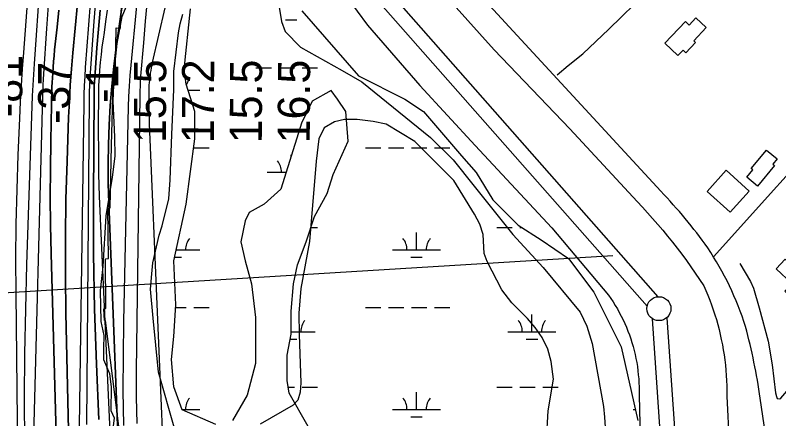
# Model space of a CAD drawing. Extents: x 3535183 to 3573198, y 534952 to 560562.
# Drawn here: x 3553490 to 3555082, y 550912 to 551754 of the extents above; entities that cross this region are included whole.
import ezdxf

# ---------------------------------------------------------------- set-up
doc = ezdxf.new("R2010")
doc.units = 0
for name, color, linetype in [('V-BLDG-OTLN', 7, 'Continuous'), ('V-GRID-MAJR', 7, 'Continuous'), ('V-LEVE-TOET', 7, 'Continuous'), ('V-RIVR-EDGE', 7, 'Continuous'), ('V-RIVR-RANG', 7, 'Continuous'), ('V-ROAD-CNTR', 7, 'Continuous'), ('V-RRAP-RVMT', 7, 'Continuous'), ('V-SITE-VEGE', 7, 'Continuous'), ('V-SURV-LINE', 7, 'Continuous'), ('V-TOPO-DPTH', 7, 'Continuous'), ('V-TOPO-MAJR', 7, 'Continuous'), ('V-TOPO-MINR', 7, 'Continuous'), ('V-TOPO-SHOR', 7, 'Continuous'), ('V-TOPO-WATR', 7, 'Continuous'), ('V-WETL-SWMP', 7, 'Continuous')]:
    doc.layers.add(name, color=color, linetype=linetype)

msp = doc.modelspace()

# ---------------------------------------------------------------- linework, layer by layer
at = {"layer": 'V-BLDG-OTLN'}
for points in [[(3554844.5, 551695.2), (3554887, 551740.5), (3554895, 551733), (3554909, 551747.9), (3554930.2, 551728.1), (3554904.4, 551700.6), (3554908.3, 551696.9), (3554888.1, 551675.4), (3554882.1, 551681.1), (3554871.6, 551669.9)], [(3555072.8, 551440.5), (3555037.4, 551397.6), (3555015.3, 551415.9), (3555027.9, 551431.1), (3555024.5, 551433.9), (3555056.2, 551472.3), (3555078.3, 551454.1), (3555069.4, 551443.3)], [(3554971.9, 551430.3), (3555020.2, 551387.1), (3554980.6, 551342.8), (3554932.3, 551386)], [(3555109.3, 551194.2), (3555076.5, 551225), (3555095.2, 551244.9), (3555127.3, 551214.8), (3555135, 551222.9), (3555162.1, 551197.4), (3555120.8, 551153.4), (3555094.3, 551178.2)]]:
    msp.add_lwpolyline(points, close=True, dxfattribs=at)
at = {"layer": 'V-GRID-MAJR'}
msp.add_spline([(3555204.2, 540472.4), (3555158.4, 546529.8), (3555112.5, 552590.7), (3555066.7, 558651.5), (3555066.7, 558655)], degree=3, dxfattribs=at)
at = {"layer": 'V-LEVE-TOET'}
for points in [[(3554137.9, 551850.6), (3554224.4, 551732.7), (3554333.6, 551607), (3554448.9, 551482.1), (3554608.7, 551310.2), (3554726.8, 551170.1), (3554731.7, 551163.1), (3554736.4, 551156), (3554740.9, 551148.7), (3554745.2, 551141.4), (3554749.3, 551133.9), (3554753.3, 551126.4), (3554757.1, 551118.7), (3554760.7, 551111), (3554764, 551103.1), (3554767.2, 551095.2), (3554770.2, 551087.2), (3554773, 551079.1), (3554775.6, 551071), (3554778, 551062.8), (3554780.2, 551054.6), (3554782.2, 551046.3), (3554783.9, 551037.9), (3554785.5, 551029.5), (3554786.9, 551021.1), (3554788, 551012.6), (3554788.9, 551004.1), (3554789.7, 550995.6), (3554790.2, 550987.1), (3554790.5, 550978.6), (3554790.6, 550970), (3554790.4, 550961.5), (3554796.1, 550721.7)], [(3554348, 551838.9), (3554488.4, 551681.2), (3554646.3, 551516.6), (3554786.3, 551365.2), (3554797.3, 551353.5), (3554808.1, 551341.7), (3554818.8, 551329.8), (3554829.3, 551317.7), (3554839.7, 551305.5), (3554849.9, 551293.1), (3554860, 551280.6), (3554869.8, 551268), (3554879.5, 551255.2), (3554889.1, 551242.4), (3554898.5, 551229.3), (3554907.6, 551216.2), (3554916.7, 551203), (3554925.5, 551189.6), (3554929.8, 551179.7), (3554933.9, 551169.8), (3554937.9, 551159.8), (3554941.6, 551149.7), (3554945.1, 551139.5), (3554948.4, 551129.3), (3554951.6, 551119), (3554954.5, 551108.7), (3554957.2, 551098.3), (3554959.7, 551087.8), (3554962, 551077.3), (3554964.1, 551066.8), (3554966, 551056.2), (3554967.7, 551045.5), (3554969.2, 551034.9), (3554970.4, 551024.2), (3554971.5, 551013.5), (3554972.3, 551002.8), (3554973, 550992.1), (3554973.4, 550981.3), (3554973.6, 550970.6), (3554973.6, 550959.8), (3554983.2, 550761.9)]]:
    msp.add_lwpolyline(points, dxfattribs=at)
at = {"layer": 'V-RIVR-EDGE'}
for points in [[(3553702.2, 551694.4), (3553712.7, 551751.3), (3553724.4, 551779.5)], [(3553690.3, 550865.4), (3553696.6, 550913.8), (3553689.9, 550929.1), (3553690.6, 550978.7), (3553687, 551006.3), (3553674.2, 551035.1), (3553674.3, 551059.6), (3553675.5, 551086), (3553668.9, 551114.8), (3553667.8, 551179.8), (3553673.4, 551230), (3553679.2, 551335.4), (3553692.3, 551416.2), (3553697.9, 551459.7), (3553697.4, 551500.1), (3553693.9, 551574.3), (3553697.1, 551641.7), (3553702.2, 551694.4)]]:
    msp.add_lwpolyline(points, dxfattribs=at)
at = {"layer": 'V-RIVR-RANG'}
msp.add_line((3554735.5, 551252.3), (3552958.8, 551143.1), dxfattribs=at)
at = {"layer": 'V-ROAD-CNTR'}
for points in [[(3554945.8, 551249.9), (3555216.2, 551550.3), (3555443.6, 551794.3), (3555711.4, 552079.7), (3555943.9, 552337), (3556120.1, 552513.7), (3556226.7, 552639), (3556286.3, 552692.1), (3556339.9, 552740.2), (3556408.5, 552783.2), (3556485.5, 552821.1), (3556560.1, 552887.4), (3556635.1, 552956.9), (3556742.9, 553079.7)], [(3554835.7, 551386.8), (3554403.7, 551855.9)], [(3554619.7, 551629.2), (3554643, 551649.1), (3554673, 551673.3), (3554727.5, 551724.4), (3554807.3, 551802.8)], [(3555126.8, 550388.1), (3555043.1, 550955.2)]]:
    msp.add_lwpolyline(points, dxfattribs=at)
for centre, radius, start, end in [((3554097.1, 550673.3), 1026.9, 35.4476, 44.0088), ((3554384.7, 550903.9), 659.2, 17.7057, 33.62), ((3553778.5, 550774.7), 1277.4, 8.1254, 14.9566)]:
    msp.add_arc(centre, radius, start, end, dxfattribs=at)
at = {"layer": 'V-RRAP-RVMT'}
for p, q in [((3553709.5, 551726.8), (3553711.2, 551771.7)), ((3553698.1, 551608.3), (3553700.4, 551727.3)), ((3553700.4, 551727.3), (3553709.5, 551726.8)), ((3553690.7, 551481.9), (3553693.9, 551608.2)), ((3553693.9, 551608.2), (3553698.1, 551608.3)), ((3553687.6, 551351.8), (3553690.7, 551481.9)), ((3553683.2, 551351.5), (3553687.6, 551351.8)), ((3553684.3, 551246.2), (3553683.2, 551351.5)), ((3553678.1, 551245.5), (3553684.3, 551246.2)), ((3553678.5, 551142), (3553678.1, 551245.5)), ((3553674.3, 551141.7), (3553678.5, 551142)), ((3553676.1, 551116.9), (3553674.3, 551141.7)), ((3553677.7, 551117.1), (3553676.1, 551116.9)), ((3553715.8, 550820.1), (3553677.7, 551117.1))]:
    msp.add_line(p, q, dxfattribs=at)
at = {"layer": 'V-SITE-VEGE'}
for points in [[(3554038.2, 551783), (3554045.3, 551740.9), (3554052.7, 551719.9), (3554084.7, 551686.8), (3554171.6, 551638.5), (3554212.2, 551614.8), (3554355.7, 551498.8), (3554403.2, 551452.5), (3554446.9, 551397.2), (3554527.3, 551296.7), (3554590.5, 551227.4), (3554667.7, 551134.7), (3554681.8, 551105.5), (3554692.7, 551069.3), (3554716.6, 550938), (3554718.6, 550915.4), (3554728.4, 550769.7)], [(3553822.6, 550890.1), (3553788.5, 551009.2), (3553777.1, 551122.1), (3553772, 551182.8), (3553774.6, 551214.8), (3553777, 551237.4), (3553790.1, 551295), (3553796.3, 551314.9), (3553810.3, 551370.6), (3553812.6, 551410.7), (3553816.3, 551504.9), (3553820.5, 551599.1), (3553820.4, 551636.1), (3553830.1, 551717.1), (3553834, 551735.4), (3553839.4, 551755.7)], [(3554597.4, 550867.7), (3554601.2, 550929.2), (3554612.1, 550995.1), (3554607.3, 551032), (3554600.3, 551057.3), (3554588.6, 551081.5), (3554574.2, 551102.5), (3554557.8, 551121.5), (3554525.4, 551154.2), (3554504.7, 551181), (3554473.5, 551240.2), (3554467.3, 551256.9), (3554465.3, 551296.6), (3554458.2, 551318.4), (3554447.7, 551339.1), (3554404, 551409.1), (3554322.9, 551490.4), (3554262.9, 551526.5), (3554236.4, 551532.3), (3554202.5, 551536.5), (3554176.1, 551536.1), (3554155.4, 551531.4), (3554134, 551518.9), (3554122.8, 551495.9), (3554117.4, 551449.6), (3554103.2, 551282.2), (3554085.4, 551184), (3554080.8, 551132.6), (3554082, 551088.2), (3554085.6, 550987.4), (3554084.1, 550967.5), (3554079.1, 550951.2), (3554069.4, 550940.6), (3554000.5, 550900.8)]]:
    msp.add_lwpolyline(points, dxfattribs=at)
at = {"layer": 'V-SURV-LINE'}
for points in [[(3554185.9, 551897.9), (3554829.9, 551166.8)], [(3554807.4, 551146.9), (3554163.4, 551878.1)], [(3554854.2, 550600.1), (3554818.3, 551120.9)], [(3554848.2, 551123), (3554884.2, 550602.2)]]:
    msp.add_lwpolyline(points, dxfattribs=at)
msp.add_circle((3554831.9, 551141.9), 25, dxfattribs=at)
at = {"layer": 'V-TOPO-DPTH'}
for points in [[(3553633.9, 551932.8), (3553609.9, 551675.2), (3553607.1, 551641.7), (3553604.6, 551608.1), (3553602.7, 551574.5), (3553601.2, 551540.9), (3553597.8, 551449.7), (3553595.6, 551370.5), (3553594.3, 551291.2), (3553594.4, 551212), (3553595.5, 551132.7), (3553605.1, 550706)], [(3553605.1, 550706), (3553595.5, 551132.7), (3553594.4, 551212), (3553594.3, 551291.2), (3553595.6, 551370.5), (3553597.8, 551449.7), (3553601.2, 551540.9), (3553602.7, 551574.5), (3553604.6, 551608.1), (3553607.1, 551641.7), (3553609.9, 551675.2), (3553633.9, 551932.8)], [(3553722.4, 551842.7), (3553700.6, 551686.8), (3553695.5, 551646.5), (3553691.2, 551606), (3553688, 551565.5), (3553685.6, 551524.9), (3553684.2, 551484.2), (3553683.5, 551443.5), (3553683.9, 551402.8), (3553684.9, 551362.2), (3553710.4, 550702.1)], [(3553722.4, 551842.7), (3553700.6, 551686.8), (3553695.5, 551646.5), (3553691.2, 551606), (3553688, 551565.5), (3553685.6, 551524.9), (3553684.2, 551484.2), (3553683.5, 551443.5), (3553683.9, 551402.8), (3553684.9, 551362.2), (3553710.4, 550702.1)], [(3553744, 550902.2), (3553742.9, 550957.4), (3553742.8, 551012.5), (3553750.1, 551585.4), (3553750.3, 551595.7), (3553750.7, 551606), (3553751.3, 551616.3), (3553752, 551626.7), (3553757.7, 551696.1), (3553761.6, 551741.1), (3553765.9, 551786)], [(3553580.9, 551764.4), (3553577.1, 551728.7), (3553572, 551681.2), (3553570.8, 551669.2), (3553569.7, 551657.1), (3553568.8, 551645.1), (3553567.9, 551633.1), (3553566.7, 551613.6), (3553566.6, 551611.3), (3553566.4, 551606.7), (3553566.3, 551604.4), (3553563.8, 551491.7), (3553563, 551433), (3553562.7, 551374.4), (3553563.4, 551315.7), (3553564.6, 551257.1), (3553579.6, 550729.3)], [(3553580.9, 551764.4), (3553577.1, 551728.7), (3553572, 551681.2), (3553570.8, 551669.2), (3553569.7, 551657.1), (3553568.8, 551645.1), (3553567.9, 551633.1), (3553566.7, 551613.6), (3553566.6, 551611.3), (3553566.4, 551606.7), (3553566.3, 551604.4), (3553563.8, 551491.7), (3553563, 551433), (3553562.7, 551374.4), (3553563.4, 551315.7), (3553564.6, 551257.1), (3553579.6, 550729.3)], [(3553623.7, 550896.7), (3553633.2, 551570), (3553633.6, 551588.6), (3553634.3, 551607.3), (3553635.3, 551625.9), (3553636.5, 551644.5), (3553646.7, 551778.3)], [(3553623.7, 550896.7), (3553633.2, 551570), (3553633.6, 551588.6), (3553634.3, 551607.3), (3553635.3, 551625.9), (3553636.5, 551644.5), (3553646.7, 551778.3)], [(3553667.2, 551764), (3553663.4, 551724.7), (3553660.1, 551685.4), (3553655.6, 551623.2), (3553655.1, 551615), (3553654.7, 551606.7), (3553654.5, 551598.4), (3553654.3, 551590.1), (3553652.9, 551371.1), (3553653.3, 551256), (3553655, 551141), (3553659, 551026), (3553664.3, 550911)], [(3553664.3, 550911), (3553659, 551026), (3553655, 551141), (3553653.3, 551256), (3553652.9, 551371.1), (3553654.3, 551590.1), (3553654.5, 551598.4), (3553654.7, 551606.7), (3553655.1, 551615), (3553655.6, 551623.2), (3553660.1, 551685.4), (3553663.4, 551724.7), (3553667.2, 551764)]]:
    msp.add_lwpolyline(points, dxfattribs=at)
at = {"layer": 'V-TOPO-MAJR'}
msp.add_lwpolyline([(3553527.1, 550824), (3553547.4, 551585.6), (3553547.8, 551597.1), (3553548.3, 551608.6), (3553548.9, 551620), (3553549.5, 551631.5), (3553555.7, 551725.7), (3553559.9, 551784.2)], dxfattribs=at)
at = {"layer": 'V-TOPO-MINR'}
for points in [[(3553496.6, 550709.7), (3553491.6, 551173.7), (3553491.3, 551246), (3553491.9, 551318.3), (3553493.6, 551390.6), (3553496, 551462.9), (3553499.2, 551538.6), (3553500.9, 551573), (3553502.7, 551607.4), (3553504.9, 551641.8), (3553507.4, 551676.2), (3553537.9, 552078), (3553544.2, 552159.7), (3553550.4, 552241.5), (3553556.8, 552323.2), (3553563.1, 552405), (3553573, 552532.4), (3553574.3, 552550.4), (3553575.4, 552568.5), (3553576.2, 552586.6), (3553576.9, 552604.7), (3553582.9, 552818.4), (3553583.6, 552908.2), (3553510.8, 553558.8)], [(3553509.9, 550861.3), (3553509.4, 550954.5), (3553509.9, 551047.7), (3553511.6, 551140.9), (3553514.1, 551234), (3553525.3, 551563.8), (3553526.1, 551585.9), (3553527.2, 551608), (3553528.4, 551630.1), (3553529.9, 551652.2), (3553541.9, 551822.6), (3553549.6, 551929.9), (3553557.6, 552037.1), (3553565.9, 552144.4), (3553574.4, 552251.6), (3553595, 552507.2), (3553597.3, 552537.3), (3553599.3, 552567.4), (3553601.1, 552597.5), (3553602.6, 552627.6), (3553636.1, 553386.5)], [(3553605.1, 550706), (3553595.5, 551132.7), (3553594.4, 551212), (3553594.3, 551291.2), (3553595.6, 551370.5), (3553597.8, 551449.7), (3553601.2, 551540.9), (3553602.7, 551574.5), (3553604.6, 551608.1), (3553607.1, 551641.7), (3553609.9, 551675.2), (3553633.9, 551932.8)], [(3553804.3, 550710), (3553769.9, 551527.4), (3553769.5, 551540.5), (3553769.1, 551553.6), (3553769, 551566.7), (3553769, 551579.8), (3553769.2, 551604.3), (3553769.3, 551606), (3553769.3, 551606.9), (3553769.4, 551607.7), (3553769.9, 551613.6), (3553770.2, 551617.4), (3553770.6, 551621.2), (3553771.1, 551624.9), (3553771.6, 551628.7), (3553772.1, 551632.6), (3553773, 551638.3), (3553774, 551644), (3553775.1, 551649.6), (3553776.3, 551655.3), (3553815.6, 551826.6)], [(3553638.9, 550900.7), (3553644.5, 551580.7), (3553644.8, 551593.9), (3553645.2, 551607), (3553645.8, 551620.1), (3553646.6, 551633.2), (3553653.8, 551731.8), (3553658.9, 551794.2)], [(3553744, 550902.2), (3553742.9, 550957.4), (3553742.8, 551012.5), (3553750.1, 551585.4), (3553750.3, 551595.7), (3553750.7, 551606), (3553751.3, 551616.3), (3553752, 551626.7), (3553757.7, 551696.1), (3553761.6, 551741.1), (3553765.9, 551786)], [(3553579.6, 550729.3), (3553564.6, 551257.1), (3553563.4, 551315.7), (3553562.7, 551374.4), (3553563, 551433), (3553563.8, 551491.7), (3553566.3, 551604.4), (3553566.4, 551606.7), (3553566.6, 551611.3), (3553566.7, 551613.6), (3553567.9, 551633.1), (3553568.8, 551645.1), (3553569.7, 551657.1), (3553570.8, 551669.2), (3553572, 551681.2), (3553577.1, 551728.7), (3553580.9, 551764.4)], [(3553623.7, 550896.7), (3553633.2, 551570), (3553633.6, 551588.6), (3553634.3, 551607.3), (3553635.3, 551625.9), (3553636.5, 551644.5), (3553646.7, 551778.3)], [(3553716.2, 550898.6), (3553715.1, 550971.1), (3553715.3, 551043.6), (3553716.3, 551116), (3553726.3, 551562.4), (3553727, 551584.2), (3553728.1, 551606), (3553729.6, 551627.8), (3553731.5, 551649.6), (3553743.6, 551773.4)], [(3553664.3, 550911), (3553659, 551026), (3553655, 551141), (3553653.3, 551256), (3553652.9, 551371.1), (3553654.3, 551590.1), (3553654.5, 551598.4), (3553654.7, 551606.7), (3553655.1, 551615), (3553655.6, 551623.2), (3553660.1, 551685.4), (3553663.4, 551724.7), (3553667.2, 551764)], [(3553695.1, 550716.6), (3553667.4, 551330.2), (3553665.7, 551376.2), (3553664.4, 551422.3), (3553663.8, 551468.3), (3553663.7, 551514.3), (3553664.1, 551599.6), (3553664.2, 551603), (3553664.3, 551606.4), (3553664.4, 551609.8), (3553664.6, 551613.3), (3553666.5, 551639), (3553667.9, 551655.3), (3553669.4, 551671.5), (3553671.4, 551687.7), (3553673.6, 551703.9), (3553675.6, 551717.7), (3553679, 551740.8), (3553682.4, 551763.9)]]:
    msp.add_lwpolyline(points, dxfattribs=at)
at = {"layer": 'V-TOPO-SHOR'}
msp.add_lwpolyline([(3555000.8, 551236.2), (3555022.7, 551198.8), (3555028.9, 551184.4), (3555041.1, 551143.5), (3555059.9, 551074.1), (3555068.1, 551024.9), (3555075.2, 550966.4), (3555077.2, 550959), (3555078.7, 550954.3), (3555083.8, 550954), (3555086.2, 550955.1), (3555123.5, 550998.9), (3555216.6, 551112.1), (3555262.2, 551167.5)], dxfattribs=at)
at = {"layer": 'V-TOPO-WATR'}
msp.add_lwpolyline([(3553710.4, 550702.1), (3553684.9, 551362.2), (3553683.9, 551402.8), (3553683.5, 551443.5), (3553684.2, 551484.2), (3553685.6, 551524.9), (3553688, 551565.5), (3553691.2, 551606), (3553695.5, 551646.5), (3553700.6, 551686.8), (3553722.4, 551842.7)], dxfattribs=at)
at = {"layer": 'V-WETL-SWMP'}
for p, q in [((3554053.2, 551743.8), (3554077.2, 551743.8)), ((3553991.8, 551643.8), (3554023.8, 551643.8)), ((3554039.8, 551643.8), (3554071.8, 551643.8)), ((3554087.8, 551643.8), (3554119.8, 551643.8)), ((3553850.3, 551597.4), (3553874.7, 551597.4)), ((3553861.9, 551477.3), (3553893.9, 551477.3)), ((3554065.2, 551459.9), (3554065.2, 551462.6)), ((3554219.8, 551477.3), (3554251.8, 551477.3)), ((3554267.8, 551477.3), (3554299.8, 551477.3)), ((3554315.8, 551477.3), (3554347.8, 551477.3)), ((3554363.8, 551477.3), (3554395.8, 551477.3)), ((3554015.2, 551426.6), (3554054.8, 551426.6)), ((3554106.1, 551311.1), (3554119.8, 551311.1)), ((3554493.7, 551311.1), (3554525.7, 551311.1)), ((3554541.7, 551311.1), (3554546.4, 551311.1)), ((3554326.6, 551264.7), (3554326.6, 551300.7)), ((3553825.3, 551264.7), (3553874.7, 551264.7)), ((3554276.6, 551264.7), (3554376.6, 551264.7)), ((3553821.9, 551249.3), (3553836.7, 551249.3)), ((3554314.6, 551249.3), (3554338.6, 551249.3)), ((3553824.3, 551144.6), (3553845.9, 551144.6)), ((3553861.9, 551144.6), (3553893.9, 551144.6)), ((3554219.8, 551144.6), (3554251.8, 551144.6)), ((3554267.8, 551144.6), (3554299.8, 551144.6)), ((3554315.8, 551144.6), (3554347.8, 551144.6)), ((3554363.8, 551144.6), (3554395.8, 551144.6)), ((3554567.1, 551093.9), (3554567.1, 551129.9)), ((3554065.4, 551093.9), (3554115.2, 551093.9)), ((3554517.1, 551093.9), (3554617.1, 551093.9)), ((3554063.4, 551078.4), (3554077.2, 551078.4)), ((3554555.1, 551078.4), (3554579.1, 551078.4)), ((3554059, 550978.4), (3554071.8, 550978.4)), ((3554087.8, 550978.4), (3554119.8, 550978.4)), ((3554493.7, 550978.4), (3554525.7, 550978.4)), ((3554541.7, 550978.4), (3554573.7, 550978.4)), ((3554589.7, 550978.4), (3554621.7, 550978.4)), ((3553824.7, 550966.8), (3553824.7, 550968)), ((3554326.6, 550932), (3554326.6, 550968)), ((3553837.4, 550932), (3553874.7, 550932)), ((3554276.6, 550932), (3554376.6, 550932)), ((3554778.5, 550932), (3554782.7, 550932)), ((3554314.6, 550916.6), (3554338.6, 550916.6))]:
    msp.add_line(p, q, dxfattribs=at)
for points in [[(3553907.8, 550900.3), (3553837.8, 550930.9), (3553820.2, 550979.1), (3553815.9, 551036), (3553820.2, 551084.2), (3553824.6, 551149.9), (3553820.2, 551241.8), (3553846.5, 551360), (3553864, 551495.8), (3553864, 551552.7), (3553846.5, 551609.6), (3553842.1, 551640.3), (3553855.3, 551767.2)], [(3554087.3, 551762.9), (3554205.6, 551627.1), (3554301.9, 551579), (3554341.3, 551552.7), (3554420.1, 551460.7), (3554450.8, 551425.7), (3554485.8, 551368.8), (3554538.3, 551316.3), (3554586.5, 551285.6), (3554643.4, 551246.2), (3554696, 551176.1), (3554752.9, 551062.3), (3554787.9, 550909)], [(3554100.5, 550895.9), (3554061.1, 550966), (3554056.7, 550992.2), (3554056.7, 551044.8), (3554065.4, 551088.6), (3554065.4, 551136.7), (3554069.8, 551193.7), (3554078.6, 551233.1), (3554096.1, 551281.2), (3554113.6, 551333.8), (3554139.9, 551381.9), (3554153, 551421.3), (3554183.7, 551491.4), (3554179.3, 551552.7), (3554161.8, 551579), (3554148.6, 551596.5), (3554109.2, 551574.6), (3554096.1, 551548.3), (3554087.3, 551530.8), (3554043.6, 551390.7), (3554008.5, 551360), (3553977.9, 551342.5), (3553969.1, 551325), (3553960.4, 551281.2), (3553969.1, 551241.8), (3553982.3, 551193.7), (3553991, 551123.6), (3553991, 551027.3), (3553973.5, 550961.6), (3553942.8, 550909)]]:
    msp.add_lwpolyline(points, dxfattribs=at)
for centre, start, end in [((3553880, 551597.8), 139.2282, 161.075), ((3554009.9, 551427), 359.2282, 40.7718), ((3553880, 551265.2), 139.2282, 180.7718), ((3554271.4, 551265.2), 359.2282, 40.7718), ((3554381.9, 551265.2), 139.2282, 180.7718), ((3554120.4, 551094.4), 139.2282, 180.7718), ((3554511.9, 551094.4), 359.2282, 40.7718), ((3554622.3, 551094.4), 139.2282, 180.7718), ((3553880, 550932.5), 139.2282, 180.7718), ((3554271.4, 550932.5), 359.2282, 40.7718), ((3554381.9, 550932.5), 139.2282, 180.7718)]:
    msp.add_arc(centre, 35.2, start, end, dxfattribs=at)

# ---------------------------------------------------------------- texts
at = {"layer": 'V-RIVR-RANG'}
for s, rotation, p in [('-81', 90.0028, (3553504.5, 551541.3)), ('15.5', 89.7183, (3553803.9, 551487.1)), ('17.2', 89.7183, (3553903.9, 551486.9)), ('15.5', 89.7183, (3554003.9, 551486.6)), ('16.5', 89.7183, (3554103.9, 551486.4)), ('-37', 90.0028, (3553604.5, 551527.1)), ('-1', 90.0028, (3553704.5, 551570.9))]:
    msp.add_text(s, height=67, rotation=rotation, dxfattribs=at).set_placement(p)

doc.saveas('drawing.dxf')
